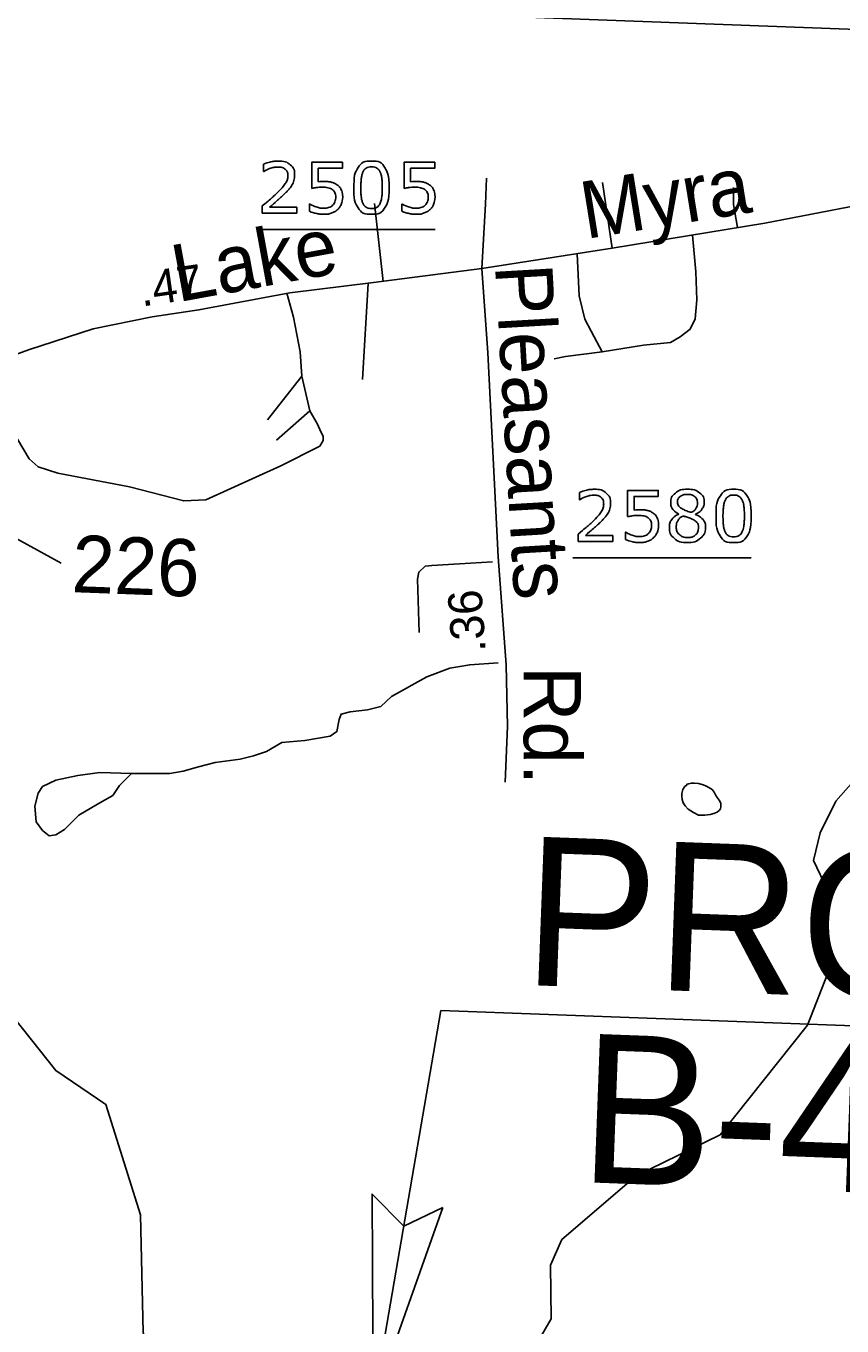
# Model space of a CAD drawing. Extents: x 2169602 to 2449496, y 721995 to 810662.
# Drawn here: x 2170218.5 to 2170289.8, y 724863.9 to 724977.6 of the extents above; entities that cross this region are included whole.
import ezdxf

# ---------------------------------------------------------------- set-up
doc = ezdxf.new("R2010")
doc.units = 0
for name, color, linetype in [('Old_Level_1', 7, 'Continuous'), ('Prop Dimension', 7, 'Continuous'), ('Prop Terminator CELL', 7, 'Continuous')]:
    doc.layers.add(name, color=color, linetype=linetype)

msp = doc.modelspace()

# ---------------------------------------------------------------- linework, layer by layer
at = {"layer": 'Old_Level_1'}
for p, q in [((2170248.96, 724962.08), (2170249.72, 724955.27)), ((2170238.68, 724959.81), (2170254.26, 724959.81)), ((2170248.42, 724955.1), (2170247.93, 724946.7)), ((2170242.62, 724946.98), (2170239.62, 724943.17)), ((2170242.62, 724946.98), (2170243.31, 724943.94)), ((2170243.31, 724943.94), (2170240.39, 724941.4)), ((2170266.3, 724931.11), (2170281.9, 724931.11)), ((2170254.76, 724891.52), (2170248.85, 724857.09)), ((2170254.76, 724891.52), (2170337.19, 724888.44))]:
    msp.add_line(p, q, dxfattribs=at)
msp.add_lwpolyline([(2170008.61, 724987.87), (2170579.91, 724966.5), (2170563.13, 724517.9), (2169991.83, 724539.28)], close=True, dxfattribs=at)
for points in [[(2170239.3, 724964.88), (2170239.27, 724964.88), (2170239.27, 724965.51)], [(2170243.48, 724963.4), (2170243.48, 724965.69), (2170246.16, 724965.69), (2170246.16, 724965.17), (2170244.05, 724965.17), (2170244.05, 724963.98)], [(2170251.55, 724963.4), (2170251.55, 724965.69), (2170254.23, 724965.69), (2170254.23, 724965.17), (2170252.13, 724965.17), (2170252.13, 724963.98)], [(2170258.34, 724956.4), (2170258.68, 724962.01), (2170258.77, 724964.3)], [(2170269.75, 724958.17), (2170268.89, 724963.92)], [(2170280.34, 724963.49), (2170280.34, 724961.99), (2170280.71, 724959.97)], [(2170243.28, 724961.4), (2170243.28, 724962.03), (2170243.33, 724962.03)], [(2170251.36, 724961.4), (2170251.36, 724962.03), (2170251.4, 724962.03)], [(2170296.6, 724962.88), (2170295.19, 724962.7), (2170283.08, 724960.36), (2170269.75, 724958.17), (2170258.34, 724956.4)], [(2170242.18, 724961.24), (2170239.16, 724961.24), (2170239.16, 724961.87)], [(2170239.78, 724961.75), (2170242.18, 724961.75), (2170242.18, 724961.24)], [(2170276.75, 724959.32), (2170277.07, 724956.11), (2170277.15, 724953.67), (2170276.99, 724952), (2170276.56, 724951.09), (2170275.7, 724950.42), (2170274.83, 724949.94), (2170272.48, 724949.7), (2170268.88, 724949.12)], [(2170268.88, 724949.12), (2170268.16, 724950.42), (2170267.34, 724951.98), (2170266.87, 724954), (2170266.67, 724957.69)], [(2170258.34, 724956.4), (2170248.88, 724955.16), (2170241.58, 724954.26), (2170233.62, 724952.77), (2170229.54, 724952.17), (2170224.37, 724951.13), (2170218.72, 724949.28), (2170207.78, 724945.25), (2170201.71, 724943.21)], [(2170258.34, 724956.4), (2170258.88, 724949.01), (2170259.78, 724931.19), (2170260.48, 724921.74), (2170260.58, 724916.36), (2170260.38, 724911.48)], [(2170241.31, 724954.23), (2170241.89, 724952.14), (2170242.48, 724949.11), (2170242.62, 724946.98)], [(2170268.88, 724949.12), (2170265.67, 724948.69), (2170264.66, 724948.5)], [(2170214.11, 724947.58), (2170218.78, 724939.76), (2170219.57, 724939.05), (2170221.3, 724938.5), (2170227.56, 724937.3)], [(2170243.31, 724943.94), (2170243.99, 724942.79), (2170244.27, 724942.12), (2170244.47, 724941.73), (2170244.47, 724941.35), (2170244.18, 724940.87), (2170240.77, 724939.14), (2170234.22, 724936.16), (2170232.29, 724936.08), (2170227.56, 724937.3)], [(2170266.92, 724936.18), (2170266.89, 724936.18), (2170266.89, 724936.81)], [(2170271.09, 724934.7), (2170271.09, 724936.99), (2170273.77, 724936.99), (2170273.77, 724936.47), (2170271.66, 724936.47), (2170271.66, 724935.28)], [(2170275.56, 724934.91), (2170275.56, 724934.93)], [(2170277.04, 724934.91), (2170277.04, 724934.89)], [(2170269.8, 724932.54), (2170266.78, 724932.54), (2170266.78, 724933.17)], [(2170267.4, 724933.05), (2170269.8, 724933.05), (2170269.8, 724932.54)], [(2170270.9, 724932.7), (2170270.9, 724933.33), (2170270.94, 724933.33)], [(2170259.27, 724930.75), (2170256.39, 724930.57), (2170253.99, 724930.43), (2170253.41, 724930.38), (2170252.84, 724929.85), (2170252.74, 724929.23), (2170252.88, 724924.57)], [(2170259.77, 724921.93), (2170257.29, 724921.75), (2170255.56, 724921.46), (2170253.54, 724920.7), (2170250.47, 724918.97), (2170249.51, 724918.1), (2170248.36, 724917.82), (2170246.83, 724917.62), (2170246.06, 724917.43), (2170245.87, 724916.95), (2170245.68, 724915.9), (2170245.1, 724915.51), (2170242.89, 724915.13), (2170240.88, 724914.94), (2170239.54, 724914.17), (2170238.38, 724913.78), (2170237.23, 724913.5), (2170235.03, 724913.21), (2170233.59, 724912.82), (2170232.24, 724912.44), (2170231.09, 724912.25), (2170227.73, 724912.25)], [(2170241.99, 724835.09), (2170244.75, 724836.28), (2170250.07, 724842.88), (2170258.3, 724855.81), (2170261.06, 724858.79), (2170264.4, 724864.57), (2170264.36, 724869.25), (2170265.35, 724871.49), (2170271.85, 724877.05), (2170279.17, 724880.64), (2170286.82, 724890.23), (2170288.58, 724894.79), (2170288.53, 724902.12), (2170287.34, 724904.64), (2170287.91, 724907.04), (2170289.29, 724909.82), (2170292.83, 724913.81), (2170294.21, 724914.01)], [(2170227.73, 724912.25), (2170224.95, 724912.34), (2170223.03, 724912.06), (2170221.11, 724911.67), (2170219.96, 724911.1), (2170219.58, 724910.52), (2170219.29, 724909.37), (2170219.39, 724908.02), (2170219.96, 724907.26), (2170220.54, 724906.78), (2170221.11, 724906.87), (2170221.88, 724907.35), (2170223.13, 724908.6), (2170224.76, 724909.56), (2170226.1, 724910.33), (2170226.68, 724911.19), (2170227.73, 724912.25)], [(2170278.48, 724910.84), (2170278, 724911.12), (2170277.62, 724911.27), (2170277.28, 724911.36), (2170276.95, 724911.41), (2170276.77, 724911.41), (2170276.67, 724911.4), (2170276.44, 724911.35), (2170276.29, 724911.31), (2170276.24, 724911.21), (2170276.06, 724911.07), (2170275.91, 724910.83), (2170275.82, 724910.5), (2170275.82, 724910.26), (2170275.87, 724909.97), (2170275.96, 724909.69), (2170276.11, 724909.4), (2170276.4, 724909.12), (2170276.84, 724908.84), (2170277.3, 724908.61), (2170277.83, 724908.61), (2170278.3, 724908.66), (2170278.64, 724908.75), (2170278.92, 724908.86), (2170279.11, 724909.04), (2170279.2, 724909.14), (2170279.25, 724909.33), (2170279.24, 724909.66), (2170279.1, 724909.9), (2170278.91, 724910.13), (2170278.77, 724910.37), (2170278.67, 724910.61), (2170278.48, 724910.84)], [(2170241.99, 724835.09), (2170240.38, 724839.26), (2170234.6, 724847.17), (2170230.59, 724856.84), (2170228.76, 724863.35), (2170228.52, 724873.65), (2170225.48, 724883.3), (2170221.11, 724886.27), (2170215.93, 724892.77), (2170213.95, 724902.95)]]:
    msp.add_lwpolyline(points, dxfattribs=at)
for points in [[(2170239.27, 724965.51), (2170239.49, 724965.61), (2170239.84, 724965.7), (2170240.2, 724965.79), (2170240.53, 724965.79), (2170241.22, 724965.79), (2170241.61, 724965.46), (2170241.99, 724965.12), (2170241.99, 724964.56), (2170241.99, 724964.31), (2170241.93, 724964.09), (2170241.87, 724963.87), (2170241.74, 724963.67), (2170241.62, 724963.48), (2170241.47, 724963.3), (2170241.31, 724963.12), (2170241.08, 724962.91), (2170240.76, 724962.59), (2170240.42, 724962.3), (2170240.08, 724962), (2170239.78, 724961.75)], [(2170250.25, 724963.47), (2170250.25, 724962.26), (2170249.88, 724961.7), (2170249.5, 724961.14), (2170248.71, 724961.14), (2170247.91, 724961.14), (2170247.54, 724961.71), (2170247.17, 724962.28), (2170247.17, 724963.46), (2170247.17, 724964.65), (2170247.55, 724965.22), (2170247.92, 724965.79), (2170248.71, 724965.79), (2170249.51, 724965.79), (2170249.88, 724965.21), (2170250.25, 724964.63), (2170250.25, 724963.47)], [(2170239.16, 724961.87), (2170239.48, 724962.13), (2170239.8, 724962.4), (2170240.11, 724962.67), (2170240.39, 724962.94), (2170240.96, 724963.5), (2170241.17, 724963.82), (2170241.39, 724964.15), (2170241.39, 724964.53), (2170241.39, 724964.88), (2170241.16, 724965.07), (2170240.93, 724965.27), (2170240.52, 724965.27), (2170240.24, 724965.27), (2170239.93, 724965.17), (2170239.61, 724965.08), (2170239.3, 724964.88)], [(2170249.47, 724962.11), (2170249.57, 724962.35), (2170249.61, 724962.68), (2170249.65, 724963), (2170249.65, 724963.47), (2170249.65, 724963.92), (2170249.61, 724964.26), (2170249.57, 724964.59), (2170249.46, 724964.83), (2170249.36, 724965.06), (2170249.18, 724965.17), (2170249, 724965.29), (2170248.71, 724965.29), (2170248.43, 724965.29), (2170248.25, 724965.17), (2170248.06, 724965.06), (2170247.96, 724964.82), (2170247.85, 724964.6), (2170247.82, 724964.24), (2170247.78, 724963.89), (2170247.78, 724963.46), (2170247.78, 724962.99), (2170247.81, 724962.68), (2170247.85, 724962.36), (2170247.95, 724962.11), (2170248.05, 724961.88), (2170248.23, 724961.76), (2170248.41, 724961.64), (2170248.71, 724961.64), (2170248.99, 724961.64), (2170249.18, 724961.75), (2170249.37, 724961.87), (2170249.47, 724962.11)], [(2170243.33, 724962.03), (2170243.57, 724961.88), (2170243.9, 724961.77), (2170244.23, 724961.66), (2170244.55, 724961.66), (2170244.76, 724961.66), (2170244.96, 724961.72), (2170245.16, 724961.78), (2170245.31, 724961.93), (2170245.44, 724962.06), (2170245.51, 724962.24), (2170245.58, 724962.42), (2170245.58, 724962.65), (2170245.58, 724962.88), (2170245.5, 724963.04), (2170245.42, 724963.2), (2170245.28, 724963.3), (2170245.12, 724963.41), (2170244.9, 724963.46), (2170244.68, 724963.51), (2170244.4, 724963.51), (2170244.14, 724963.51), (2170243.9, 724963.47), (2170243.65, 724963.43), (2170243.48, 724963.4)], [(2170244.05, 724963.98), (2170244.18, 724964), (2170244.31, 724964), (2170244.45, 724964.01), (2170244.55, 724964.01), (2170244.91, 724964.01), (2170245.18, 724963.95), (2170245.46, 724963.88), (2170245.68, 724963.73), (2170245.92, 724963.56), (2170246.05, 724963.3), (2170246.19, 724963.04), (2170246.19, 724962.65)], [(2170251.4, 724962.03), (2170251.65, 724961.88), (2170251.98, 724961.77), (2170252.31, 724961.66), (2170252.62, 724961.66), (2170252.84, 724961.66), (2170253.03, 724961.72), (2170253.23, 724961.78), (2170253.39, 724961.93), (2170253.52, 724962.06), (2170253.59, 724962.24), (2170253.66, 724962.42), (2170253.66, 724962.65), (2170253.66, 724962.88), (2170253.58, 724963.04), (2170253.5, 724963.2), (2170253.36, 724963.3), (2170253.2, 724963.41), (2170252.98, 724963.46), (2170252.76, 724963.51), (2170252.48, 724963.51), (2170252.22, 724963.51), (2170251.97, 724963.47), (2170251.73, 724963.43), (2170251.55, 724963.4)], [(2170252.13, 724963.98), (2170252.26, 724964), (2170252.39, 724964), (2170252.53, 724964.01), (2170252.62, 724964.01), (2170252.99, 724964.01), (2170253.26, 724963.95), (2170253.53, 724963.88), (2170253.76, 724963.73), (2170254, 724963.56), (2170254.13, 724963.3), (2170254.26, 724963.04), (2170254.26, 724962.65)], [(2170246.19, 724962.65), (2170246.19, 724962.34), (2170246.07, 724962.05), (2170245.96, 724961.77), (2170245.76, 724961.57), (2170245.55, 724961.37), (2170245.25, 724961.25), (2170244.95, 724961.14), (2170244.56, 724961.14), (2170244.19, 724961.14), (2170243.85, 724961.22), (2170243.52, 724961.29), (2170243.28, 724961.4)], [(2170254.26, 724962.65), (2170254.26, 724962.34), (2170254.15, 724962.05), (2170254.04, 724961.77), (2170253.84, 724961.57), (2170253.62, 724961.37), (2170253.32, 724961.25), (2170253.03, 724961.14), (2170252.64, 724961.14), (2170252.27, 724961.14), (2170251.93, 724961.22), (2170251.59, 724961.29), (2170251.36, 724961.4)], [(2170266.89, 724936.81), (2170267.1, 724936.91), (2170267.45, 724937), (2170267.81, 724937.09), (2170268.14, 724937.09), (2170268.83, 724937.09), (2170269.22, 724936.76), (2170269.61, 724936.43), (2170269.61, 724935.86), (2170269.61, 724935.61), (2170269.54, 724935.39), (2170269.48, 724935.17), (2170269.35, 724934.97), (2170269.24, 724934.78), (2170269.08, 724934.6), (2170268.92, 724934.42), (2170268.7, 724934.21), (2170268.38, 724933.89), (2170268.04, 724933.6), (2170267.69, 724933.3), (2170267.4, 724933.05)], [(2170275.56, 724934.93), (2170275.2, 724935.12), (2170275.03, 724935.35), (2170274.86, 724935.58), (2170274.86, 724935.92), (2170274.86, 724936.42), (2170275.27, 724936.76), (2170275.68, 724937.09), (2170276.32, 724937.09), (2170276.99, 724937.09), (2170277.39, 724936.77), (2170277.79, 724936.45), (2170277.79, 724935.96), (2170277.79, 724935.66), (2170277.6, 724935.37), (2170277.41, 724935.07), (2170277.04, 724934.91)], [(2170281.9, 724934.77), (2170281.9, 724933.56), (2170281.53, 724933), (2170281.15, 724932.44), (2170280.36, 724932.44), (2170279.56, 724932.44), (2170279.19, 724933.01), (2170278.82, 724933.58), (2170278.82, 724934.76), (2170278.82, 724935.95), (2170279.2, 724936.52), (2170279.57, 724937.09), (2170280.36, 724937.09), (2170281.17, 724937.09), (2170281.54, 724936.51), (2170281.9, 724935.93), (2170281.9, 724934.77)], [(2170266.78, 724933.17), (2170267.09, 724933.44), (2170267.41, 724933.7), (2170267.73, 724933.97), (2170268, 724934.24), (2170268.57, 724934.8), (2170268.79, 724935.12), (2170269, 724935.45), (2170269, 724935.83), (2170269, 724936.18), (2170268.77, 724936.37), (2170268.54, 724936.57), (2170268.13, 724936.57), (2170267.86, 724936.57), (2170267.54, 724936.47), (2170267.22, 724936.38), (2170266.92, 724936.18)], [(2170277.2, 724935.95), (2170277.2, 724936.27), (2170276.95, 724936.46), (2170276.7, 724936.65), (2170276.32, 724936.65), (2170275.94, 724936.65), (2170275.7, 724936.47), (2170275.46, 724936.29), (2170275.46, 724935.99), (2170275.46, 724935.77), (2170275.58, 724935.62), (2170275.7, 724935.46), (2170275.95, 724935.34), (2170276.06, 724935.28), (2170276.27, 724935.2), (2170276.47, 724935.11), (2170276.67, 724935.05), (2170276.97, 724935.25), (2170277.08, 724935.46), (2170277.2, 724935.67), (2170277.2, 724935.95)], [(2170281.12, 724933.41), (2170281.22, 724933.65), (2170281.26, 724933.98), (2170281.3, 724934.31), (2170281.3, 724934.77), (2170281.3, 724935.22), (2170281.26, 724935.56), (2170281.22, 724935.89), (2170281.11, 724936.13), (2170281.01, 724936.36), (2170280.83, 724936.47), (2170280.65, 724936.59), (2170280.36, 724936.59), (2170280.08, 724936.59), (2170279.9, 724936.47), (2170279.72, 724936.36), (2170279.61, 724936.12), (2170279.51, 724935.9), (2170279.47, 724935.54), (2170279.43, 724935.19), (2170279.43, 724934.76), (2170279.43, 724934.29), (2170279.46, 724933.98), (2170279.5, 724933.66), (2170279.6, 724933.42), (2170279.7, 724933.18), (2170279.88, 724933.06), (2170280.07, 724932.94), (2170280.36, 724932.94), (2170280.65, 724932.94), (2170280.83, 724933.05), (2170281.02, 724933.17), (2170281.12, 724933.41)], [(2170270.94, 724933.33), (2170271.18, 724933.18), (2170271.51, 724933.07), (2170271.84, 724932.96), (2170272.16, 724932.96), (2170272.37, 724932.96), (2170272.57, 724933.02), (2170272.77, 724933.08), (2170272.92, 724933.23), (2170273.06, 724933.36), (2170273.12, 724933.54), (2170273.19, 724933.72), (2170273.19, 724933.95), (2170273.19, 724934.18), (2170273.11, 724934.34), (2170273.03, 724934.5), (2170272.89, 724934.6), (2170272.74, 724934.71), (2170272.51, 724934.76), (2170272.29, 724934.81), (2170272.02, 724934.81), (2170271.75, 724934.81), (2170271.51, 724934.77), (2170271.27, 724934.73), (2170271.09, 724934.7)], [(2170271.66, 724935.28), (2170271.79, 724935.3), (2170271.93, 724935.3), (2170272.06, 724935.31), (2170272.16, 724935.31), (2170272.52, 724935.31), (2170272.8, 724935.25), (2170273.07, 724935.18), (2170273.3, 724935.03), (2170273.54, 724934.86), (2170273.67, 724934.6), (2170273.8, 724934.34), (2170273.8, 724933.95)], [(2170277.91, 724933.78), (2170277.91, 724933.2), (2170277.46, 724932.82), (2170277, 724932.43), (2170276.32, 724932.43), (2170275.6, 724932.43), (2170275.17, 724932.81), (2170274.74, 724933.18), (2170274.74, 724933.77), (2170274.74, 724934.14), (2170274.95, 724934.44), (2170275.17, 724934.74), (2170275.56, 724934.91)], [(2170277.04, 724934.89), (2170277.46, 724934.71), (2170277.68, 724934.45), (2170277.91, 724934.18), (2170277.91, 724933.78)], [(2170273.8, 724933.95), (2170273.8, 724933.64), (2170273.69, 724933.35), (2170273.57, 724933.07), (2170273.37, 724932.88), (2170273.16, 724932.67), (2170272.86, 724932.55), (2170272.56, 724932.44), (2170272.17, 724932.44), (2170271.81, 724932.44), (2170271.47, 724932.52), (2170271.13, 724932.59), (2170270.9, 724932.7)], [(2170277.29, 724933.72), (2170277.29, 724934), (2170277.17, 724934.16), (2170277.05, 724934.33), (2170276.7, 724934.5), (2170276.55, 724934.56), (2170276.39, 724934.62), (2170276.22, 724934.68), (2170275.94, 724934.78), (2170275.67, 724934.63), (2170275.51, 724934.38), (2170275.35, 724934.13), (2170275.35, 724933.81), (2170275.35, 724933.41), (2170275.62, 724933.14), (2170275.9, 724932.88), (2170276.33, 724932.88), (2170276.77, 724932.88), (2170277.03, 724933.11), (2170277.29, 724933.33), (2170277.29, 724933.72)]]:
    msp.add_open_spline(points, degree=3, dxfattribs=at)
at = {"layer": 'Prop Dimension'}
msp.add_line((2170204.76, 724939.85), (2170221.59, 724930.63), dxfattribs=at)
at = {"layer": 'Prop Terminator CELL'}
msp.add_lwpolyline([(2170254.95, 724874.3), (2170248.85, 724857.09), (2170248.76, 724875.47), (2170251.52, 724872.66)], close=True, dxfattribs=at)

# ---------------------------------------------------------------- texts
at = {"layer": 'Old_Level_1'}
for s, height, rotation, p in [('Myra', 5, 9.1663, (2170267.43, 724958.97)), ('Lake', 5, 10.3668, (2170231.77, 724953.44)), ('.47', 2.971, 8.2162, (2170228.64, 724953.07)), ('Pleasants', 5, 273.3191, (2170259.5, 724956.66)), ('226', 5, 357.8574, (2170222.45, 724928.1)), ('.36', 2.971, 93.9926, (2170258.7, 724922.9)), ('Rd.', 5, 270, (2170262.01, 724921.63)), ('PROJECT', 13, 357.8574, (2170261.86, 724893.76)), ('B-4663', 13, 357.8574, (2170266.77, 724876.52))]:
    msp.add_text(s, height=height, rotation=rotation, dxfattribs=at).set_placement(p)

doc.saveas('drawing.dxf')
